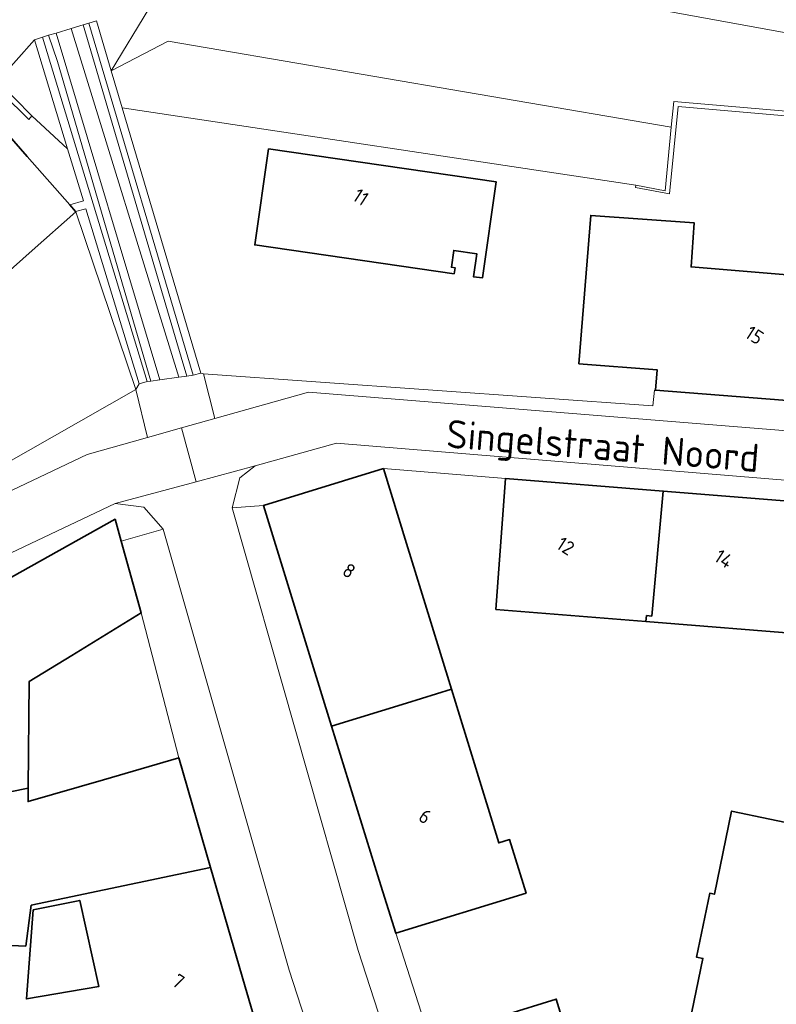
# Model space of a CAD drawing. Extents: x 184422 to 188298, y 343471 to 350189.
# Tile 436 of 513: x 187056 to 187104, y 349292 to 349355. Entities that reach past the tile are written whole.
import ezdxf
from ezdxf.enums import TextEntityAlignment as Align

# ---------------------------------------------------------------- set-up
doc = ezdxf.new("R2010")
doc.units = 0
for name, color, linetype, lineweight in [('B-WA-GW-TALUD_KRUIN-G', 252, 'Continuous', 18), ('B-WA-IE-TERREINAFSCHEIDING_KUNSTMATIG_MUUR-GV', 252, 'Continuous', 18), ('B-WA-OG-TERREIN_CULTUURSCHEIDING-GV', 252, 'Continuous', 18), ('B-WA-OG-TERREIN_ERF-GV', 252, 'Continuous', 18), ('B-WA-OG-TOPOGRAFIE-T18', 252, 'Continuous', 18), ('B-WA-VH-VERHARDING_BETONSTRAATSTEEN-GV', 252, 'Continuous', 18), ('B-WA-VH-VERHARDING_GRASBETONSTEEN-GV', 252, 'Continuous', 18), ('B-WA-VH-VERHARDING_STRAATBAKSTEEN-GV', 252, 'Continuous', 18), ('B-WE-OG-BEBOUWING-GV', 250, 'Continuous', 35), ('B-WE-OG-BEBOUWING-T18', 10, 'Continuous', 18)]:
    doc.layers.add(name, color=color, linetype=linetype, lineweight=lineweight)
doc.styles.add('NLCS-ISO-M1000-T18', font='NLCS-ISO.ttf', dxfattribs={"height": 1.8})
doc.styles.add('NLCS-ISO-M500-T18', font='NLCS-ISO.ttf', dxfattribs={"height": 0.9})

msp = doc.modelspace()

# ---------------------------------------------------------------- linework, layer by layer
at = {"layer": 'B-WA-GW-TALUD_KRUIN-G', "flags": 128}
for points in [[(187056.448, 349353.727), (187054.096, 349351.094)], [(187056.448, 349353.727), (187054.096, 349351.094)], [(187056.448, 349353.727), (187054.096, 349351.094)], [(187097.127, 349348.153), (187064.997, 349353.651), (187061.359, 349351.75)], [(187097.127, 349348.153), (187064.997, 349353.651), (187061.359, 349351.75)], [(187097.127, 349348.153), (187064.997, 349353.651), (187061.359, 349351.75)]]:
    msp.add_lwpolyline(points, dxfattribs=at)
at = {"layer": 'B-WA-IE-TERREINAFSCHEIDING_KUNSTMATIG_MUUR-GV', "flags": 128}
for points in [[(187056.28, 349348.868), (187054.096, 349351.094), (187054.052, 349351.139), (187049.054, 349356.025), (187048.046, 349357.009), (187046.875, 349358.154), (187045.826, 349359.179), (187043.961, 349361.002), (187043.944, 349360.987), (187043.726, 349360.796), (187048.308, 349356.289), (187049.486, 349355.131), (187056.086, 349348.639)], [(187056.28, 349348.868), (187054.096, 349351.094), (187054.052, 349351.139), (187049.054, 349356.025), (187048.046, 349357.009), (187046.875, 349358.154), (187045.826, 349359.179), (187043.961, 349361.002), (187043.944, 349360.987), (187043.726, 349360.796), (187048.308, 349356.289), (187049.486, 349355.131), (187056.086, 349348.639)], [(187056.28, 349348.868), (187054.096, 349351.094), (187054.052, 349351.139), (187049.054, 349356.025), (187048.046, 349357.009), (187046.875, 349358.154), (187045.826, 349359.179), (187043.961, 349361.002), (187043.944, 349360.987), (187043.726, 349360.796), (187048.308, 349356.289), (187049.486, 349355.131), (187056.086, 349348.639)], [(187059.924, 349354.806), (187066.582, 349332.309), (187067.07, 349332.453), (187062.057, 349349.392), (187061.359, 349351.75), (187060.414, 349354.943)], [(187059.924, 349354.806), (187066.582, 349332.309), (187067.07, 349332.453), (187062.057, 349349.392), (187061.359, 349351.75), (187060.414, 349354.943)], [(187059.924, 349354.806), (187066.582, 349332.309), (187067.07, 349332.453), (187062.057, 349349.392), (187061.359, 349351.75), (187060.414, 349354.943)], [(187056.963, 349353.9), (187056.448, 349353.727), (187058.571, 349346.765), (187059.582, 349343.449), (187058.703, 349343.188), (187059.066, 349342.774), (187059.739, 349342.935), (187063.149, 349331.752), (187063.648, 349331.908)], [(187056.963, 349353.9), (187056.448, 349353.727), (187058.571, 349346.765), (187059.582, 349343.449), (187058.703, 349343.188), (187059.066, 349342.774), (187059.739, 349342.935), (187063.149, 349331.752), (187063.648, 349331.908)], [(187056.963, 349353.9), (187056.448, 349353.727), (187058.571, 349346.765), (187059.582, 349343.449), (187058.703, 349343.188), (187059.066, 349342.774), (187059.739, 349342.935), (187063.149, 349331.752), (187063.648, 349331.908)], [(187094.866, 349344.46), (187094.833, 349344.301), (187097.02, 349343.903), (187097.554, 349349.483), (187124.941, 349347.094), (187124.62, 349343.337), (187125.709, 349343.179), (187125.757, 349343.444), (187124.925, 349343.596), (187125.238, 349347.382), (187097.282, 349349.789), (187097.127, 349348.153), (187096.744, 349344.098)], [(187094.866, 349344.46), (187094.833, 349344.301), (187097.02, 349343.903), (187097.554, 349349.483), (187124.941, 349347.094), (187124.62, 349343.337), (187125.709, 349343.179), (187125.757, 349343.444), (187124.925, 349343.596), (187125.238, 349347.382), (187097.282, 349349.789), (187097.127, 349348.153), (187096.744, 349344.098)], [(187094.866, 349344.46), (187094.833, 349344.301), (187097.02, 349343.903), (187097.554, 349349.483), (187124.941, 349347.094), (187124.62, 349343.337), (187125.709, 349343.179), (187125.757, 349343.444), (187124.925, 349343.596), (187125.238, 349347.382), (187097.282, 349349.789), (187097.127, 349348.153), (187096.744, 349344.098)]]:
    msp.add_lwpolyline(points, close=True, dxfattribs=at)
at = {"layer": 'B-WA-OG-TERREIN_CULTUURSCHEIDING-GV', "flags": 128}
for points in [[(187127.749, 349349.949), (187130.094, 349349.522), (187193.727, 349337.941), (187199.641, 349366.101), (187214.424, 349368.985), (187215.456, 349370.678), (187198.128, 349367.412), (187193.1, 349339.734), (187130.338, 349350.898), (187127.991, 349351.316), (187062.455, 349362.974), (187060.963, 349362.103), (187065.355, 349361.304)], [(187127.749, 349349.949), (187130.094, 349349.522), (187193.727, 349337.941), (187199.641, 349366.101), (187214.424, 349368.985), (187215.456, 349370.678), (187198.128, 349367.412), (187193.1, 349339.734), (187130.338, 349350.898), (187127.991, 349351.316), (187062.455, 349362.974), (187060.963, 349362.103), (187065.355, 349361.304)], [(187127.749, 349349.949), (187130.094, 349349.522), (187193.727, 349337.941), (187199.641, 349366.101), (187214.424, 349368.985), (187215.456, 349370.678), (187198.128, 349367.412), (187193.1, 349339.734), (187130.338, 349350.898), (187127.991, 349351.316), (187062.455, 349362.974), (187060.963, 349362.103), (187065.355, 349361.304)], [(187130.094, 349349.522), (187127.749, 349349.949), (187065.355, 349361.304), (187063.748, 349355.717), (187061.359, 349351.75), (187064.997, 349353.651), (187097.127, 349348.153), (187097.282, 349349.789), (187125.238, 349347.382), (187124.925, 349343.596), (187125.757, 349343.444), (187126.571, 349343.296), (187128.915, 349342.868), (187129.793, 349342.708), (187163.004, 349336.482), (187163.961, 349340.276), (187192.576, 349333.147), (187214.243, 349368.689), (187214.424, 349368.985), (187199.641, 349366.101), (187193.727, 349337.941)], [(187130.094, 349349.522), (187127.749, 349349.949), (187065.355, 349361.304), (187063.748, 349355.717), (187061.359, 349351.75), (187064.997, 349353.651), (187097.127, 349348.153), (187097.282, 349349.789), (187125.238, 349347.382), (187124.925, 349343.596), (187125.757, 349343.444), (187126.571, 349343.296), (187128.915, 349342.868), (187129.793, 349342.708), (187163.004, 349336.482), (187163.961, 349340.276), (187192.576, 349333.147), (187214.243, 349368.689), (187214.424, 349368.985), (187199.641, 349366.101), (187193.727, 349337.941)], [(187130.094, 349349.522), (187127.749, 349349.949), (187065.355, 349361.304), (187063.748, 349355.717), (187061.359, 349351.75), (187064.997, 349353.651), (187097.127, 349348.153), (187097.282, 349349.789), (187125.238, 349347.382), (187124.925, 349343.596), (187125.757, 349343.444), (187126.571, 349343.296), (187128.915, 349342.868), (187129.793, 349342.708), (187163.004, 349336.482), (187163.961, 349340.276), (187192.576, 349333.147), (187214.243, 349368.689), (187214.424, 349368.985), (187199.641, 349366.101), (187193.727, 349337.941)], [(187064.467, 349332.02), (187065.679, 349332.186), (187058.793, 349354.46), (187057.832, 349354.166)], [(187064.467, 349332.02), (187065.679, 349332.186), (187058.793, 349354.46), (187057.832, 349354.166)], [(187064.467, 349332.02), (187065.679, 349332.186), (187058.793, 349354.46), (187057.832, 349354.166)], [(187066.582, 349332.309), (187059.924, 349354.806), (187059.567, 349354.697), (187065.812, 349333.469), (187066.177, 349332.254)], [(187066.582, 349332.309), (187059.924, 349354.806), (187059.567, 349354.697), (187065.812, 349333.469), (187066.177, 349332.254)], [(187066.582, 349332.309), (187059.924, 349354.806), (187059.567, 349354.697), (187065.812, 349333.469), (187066.177, 349332.254)], [(187054.096, 349351.094), (187056.28, 349348.868), (187058.571, 349346.765), (187056.448, 349353.727)], [(187054.096, 349351.094), (187056.28, 349348.868), (187058.571, 349346.765), (187056.448, 349353.727)], [(187054.096, 349351.094), (187056.28, 349348.868), (187058.571, 349346.765), (187056.448, 349353.727)], [(187056.963, 349353.9), (187063.648, 349331.908), (187063.88, 349331.94), (187057.922, 349352.342), (187057.352, 349354.019)], [(187056.963, 349353.9), (187063.648, 349331.908), (187063.88, 349331.94), (187057.922, 349352.342), (187057.352, 349354.019)], [(187056.963, 349353.9), (187063.648, 349331.908), (187063.88, 349331.94), (187057.922, 349352.342), (187057.352, 349354.019)], [(187062.057, 349349.392), (187094.866, 349344.46), (187096.744, 349344.098), (187097.127, 349348.153), (187064.997, 349353.651), (187061.359, 349351.75)], [(187062.057, 349349.392), (187094.866, 349344.46), (187096.744, 349344.098), (187097.127, 349348.153), (187064.997, 349353.651), (187061.359, 349351.75)], [(187062.057, 349349.392), (187094.866, 349344.46), (187096.744, 349344.098), (187097.127, 349348.153), (187064.997, 349353.651), (187061.359, 349351.75)], [(187059.066, 349342.774), (187059.092, 349342.744), (187062.923, 349331.392), (187063.149, 349331.752), (187059.739, 349342.935)], [(187059.066, 349342.774), (187059.092, 349342.744), (187062.923, 349331.392), (187063.149, 349331.752), (187059.739, 349342.935)], [(187059.066, 349342.774), (187059.092, 349342.744), (187062.923, 349331.392), (187063.149, 349331.752), (187059.739, 349342.935)]]:
    msp.add_lwpolyline(points, close=True, dxfattribs=at)
msp.add_lwpolyline([(187049.054, 349356.025), (187054.052, 349351.139), (187054.096, 349351.094), (187056.448, 349353.727), (187056.963, 349353.9), (187057.352, 349354.019), (187057.832, 349354.166), (187058.793, 349354.46), (187059.567, 349354.697), (187059.924, 349354.806), (187060.414, 349354.943), (187061.359, 349351.75), (187063.748, 349355.717)], dxfattribs=at)
msp.add_lwpolyline([(187049.054, 349356.025), (187054.052, 349351.139), (187054.096, 349351.094), (187056.448, 349353.727), (187056.963, 349353.9), (187057.352, 349354.019), (187057.832, 349354.166), (187058.793, 349354.46), (187059.567, 349354.697), (187059.924, 349354.806), (187060.414, 349354.943), (187061.359, 349351.75), (187063.748, 349355.717)], dxfattribs=at)
msp.add_lwpolyline([(187049.054, 349356.025), (187054.052, 349351.139), (187054.096, 349351.094), (187056.448, 349353.727), (187056.963, 349353.9), (187057.352, 349354.019), (187057.832, 349354.166), (187058.793, 349354.46), (187059.567, 349354.697), (187059.924, 349354.806), (187060.414, 349354.943), (187061.359, 349351.75), (187063.748, 349355.717)], dxfattribs=at)
at = {"layer": 'B-WA-OG-TERREIN_ERF-GV', "flags": 128}
for points in [[(187052.711, 349350.029), (187055.996, 349346.279), (187058.703, 349343.188), (187059.582, 349343.449), (187058.571, 349346.765), (187056.28, 349348.868), (187056.086, 349348.639), (187049.486, 349355.131)], [(187052.711, 349350.029), (187055.996, 349346.279), (187058.703, 349343.188), (187059.582, 349343.449), (187058.571, 349346.765), (187056.28, 349348.868), (187056.086, 349348.639), (187049.486, 349355.131)], [(187052.711, 349350.029), (187055.996, 349346.279), (187058.703, 349343.188), (187059.582, 349343.449), (187058.571, 349346.765), (187056.28, 349348.868), (187056.086, 349348.639), (187049.486, 349355.131)], [(187043.967, 349320.609), (187062.923, 349331.392), (187059.092, 349342.744), (187056.297, 349340.269), (187053.104, 349337.442)], [(187043.967, 349320.609), (187062.923, 349331.392), (187059.092, 349342.744), (187056.297, 349340.269), (187053.104, 349337.442)], [(187043.967, 349320.609), (187062.923, 349331.392), (187059.092, 349342.744), (187056.297, 349340.269), (187053.104, 349337.442)], [(187106.073, 349315.727), (187095.504, 349316.579), (187085.922, 349317.352), (187086.545, 349325.725), (187078.739, 349326.349), (187080.212, 349321.571), (187081.762, 349316.542), (187083.084, 349312.268), (187086.109, 349302.441), (187086.798, 349302.654), (187087.85, 349299.24), (187079.524, 349296.674), (187081.688, 349289.979)], [(187106.073, 349315.727), (187095.504, 349316.579), (187085.922, 349317.352), (187086.545, 349325.725), (187078.739, 349326.349), (187080.212, 349321.571), (187081.762, 349316.542), (187083.084, 349312.268), (187086.109, 349302.441), (187086.798, 349302.654), (187087.85, 349299.24), (187079.524, 349296.674), (187081.688, 349289.979)], [(187106.073, 349315.727), (187095.504, 349316.579), (187085.922, 349317.352), (187086.545, 349325.725), (187078.739, 349326.349), (187080.212, 349321.571), (187081.762, 349316.542), (187083.084, 349312.268), (187086.109, 349302.441), (187086.798, 349302.654), (187087.85, 349299.24), (187079.524, 349296.674), (187081.688, 349289.979)], [(187098.014, 349289.601), (187099.15, 349295.069), (187098.732, 349295.156), (187099.578, 349299.23), (187099.874, 349299.169), (187100.975, 349304.474), (187105.859, 349303.459)], [(187098.014, 349289.601), (187099.15, 349295.069), (187098.732, 349295.156), (187099.578, 349299.23), (187099.874, 349299.169), (187100.975, 349304.474), (187105.859, 349303.459)], [(187098.014, 349289.601), (187099.15, 349295.069), (187098.732, 349295.156), (187099.578, 349299.23), (187099.874, 349299.169), (187100.975, 349304.474), (187105.859, 349303.459)], [(187086.467, 349291.449), (187089.776, 349292.467), (187091.592, 349286.563)], [(187086.467, 349291.449), (187089.776, 349292.467), (187091.592, 349286.563)], [(187086.467, 349291.449), (187089.776, 349292.467), (187091.592, 349286.563)]]:
    msp.add_lwpolyline(points, dxfattribs=at)
for points in [[(187110.854, 349340.513), (187113.88, 349340.265), (187113.679, 349337.989), (187124.039, 349337.159), (187124.62, 349343.337), (187124.941, 349347.094), (187097.554, 349349.483), (187097.02, 349343.903), (187094.833, 349344.301), (187094.866, 349344.46), (187062.057, 349349.392), (187067.07, 349332.453), (187067.258, 349332.398), (187095.949, 349330.355), (187096.049, 349331.362), (187096.111, 349331.354), (187096.214, 349332.66), (187091.229, 349333.05), (187091.976, 349342.52), (187098.591, 349342.036), (187098.386, 349339.233), (187107.083, 349338.518), (187107.269, 349340.806)], [(187110.854, 349340.513), (187113.88, 349340.265), (187113.679, 349337.989), (187124.039, 349337.159), (187124.62, 349343.337), (187124.941, 349347.094), (187097.554, 349349.483), (187097.02, 349343.903), (187094.833, 349344.301), (187094.866, 349344.46), (187062.057, 349349.392), (187067.07, 349332.453), (187067.258, 349332.398), (187095.949, 349330.355), (187096.049, 349331.362), (187096.111, 349331.354), (187096.214, 349332.66), (187091.229, 349333.05), (187091.976, 349342.52), (187098.591, 349342.036), (187098.386, 349339.233), (187107.083, 349338.518), (187107.269, 349340.806)], [(187110.854, 349340.513), (187113.88, 349340.265), (187113.679, 349337.989), (187124.039, 349337.159), (187124.62, 349343.337), (187124.941, 349347.094), (187097.554, 349349.483), (187097.02, 349343.903), (187094.833, 349344.301), (187094.866, 349344.46), (187062.057, 349349.392), (187067.07, 349332.453), (187067.258, 349332.398), (187095.949, 349330.355), (187096.049, 349331.362), (187096.111, 349331.354), (187096.214, 349332.66), (187091.229, 349333.05), (187091.976, 349342.52), (187098.591, 349342.036), (187098.386, 349339.233), (187107.083, 349338.518), (187107.269, 349340.806)], [(187084.487, 349338.606), (187084.695, 349340.072), (187083.23, 349340.28), (187083.078, 349339.21), (187083.315, 349339.177), (187083.259, 349338.781), (187070.519, 349340.635), (187071.403, 349346.768), (187085.932, 349344.665), (187085.061, 349338.525)], [(187084.487, 349338.606), (187084.695, 349340.072), (187083.23, 349340.28), (187083.078, 349339.21), (187083.315, 349339.177), (187083.259, 349338.781), (187070.519, 349340.635), (187071.403, 349346.768), (187085.932, 349344.665), (187085.061, 349338.525)], [(187084.487, 349338.606), (187084.695, 349340.072), (187083.23, 349340.28), (187083.078, 349339.21), (187083.315, 349339.177), (187083.259, 349338.781), (187070.519, 349340.635), (187071.403, 349346.768), (187085.932, 349344.665), (187085.061, 349338.525)], [(187056.104, 349312.752), (187056.047, 349305.931), (187056.04, 349305.082), (187060.863, 349306.483), (187065.664, 349307.878), (187063.265, 349317.131), (187058.83, 349314.419)], [(187056.104, 349312.752), (187056.047, 349305.931), (187056.04, 349305.082), (187060.863, 349306.483), (187065.664, 349307.878), (187063.265, 349317.131), (187058.83, 349314.419)], [(187056.104, 349312.752), (187056.047, 349305.931), (187056.04, 349305.082), (187060.863, 349306.483), (187065.664, 349307.878), (187063.265, 349317.131), (187058.83, 349314.419)], [(187056.378, 349298.176), (187055.933, 349292.483), (187060.569, 349293.278), (187059.344, 349298.771)], [(187056.378, 349298.176), (187055.933, 349292.483), (187060.569, 349293.278), (187059.344, 349298.771)], [(187056.378, 349298.176), (187055.933, 349292.483), (187060.569, 349293.278), (187059.344, 349298.771)]]:
    msp.add_lwpolyline(points, close=True, dxfattribs=at)
at = {"layer": 'B-WA-VH-VERHARDING_BETONSTRAATSTEEN-GV', "flags": 128}
msp.add_lwpolyline([(187067.07, 349332.453), (187066.582, 349332.309), (187066.177, 349332.254), (187065.679, 349332.186), (187064.467, 349332.02), (187063.88, 349331.94), (187063.648, 349331.908), (187063.149, 349331.752), (187062.923, 349331.392), (187063.67, 349328.336), (187065.835, 349328.944), (187067.977, 349329.545), (187067.258, 349332.398)], close=True, dxfattribs=at)
msp.add_lwpolyline([(187067.07, 349332.453), (187066.582, 349332.309), (187066.177, 349332.254), (187065.679, 349332.186), (187064.467, 349332.02), (187063.88, 349331.94), (187063.648, 349331.908), (187063.149, 349331.752), (187062.923, 349331.392), (187063.67, 349328.336), (187065.835, 349328.944), (187067.977, 349329.545), (187067.258, 349332.398)], close=True, dxfattribs=at)
msp.add_lwpolyline([(187067.07, 349332.453), (187066.582, 349332.309), (187066.177, 349332.254), (187065.679, 349332.186), (187064.467, 349332.02), (187063.88, 349331.94), (187063.648, 349331.908), (187063.149, 349331.752), (187062.923, 349331.392), (187063.67, 349328.336), (187065.835, 349328.944), (187067.977, 349329.545), (187067.258, 349332.398)], close=True, dxfattribs=at)
at = {"layer": 'B-WA-VH-VERHARDING_GRASBETONSTEEN-GV', "flags": 128}
for points in [[(187059.567, 349354.697), (187058.793, 349354.46), (187065.679, 349332.186), (187066.177, 349332.254), (187065.812, 349333.469)], [(187059.567, 349354.697), (187058.793, 349354.46), (187065.679, 349332.186), (187066.177, 349332.254), (187065.812, 349333.469)], [(187059.567, 349354.697), (187058.793, 349354.46), (187065.679, 349332.186), (187066.177, 349332.254), (187065.812, 349333.469)], [(187057.832, 349354.166), (187057.352, 349354.019), (187057.922, 349352.342), (187063.88, 349331.94), (187064.467, 349332.02)], [(187057.832, 349354.166), (187057.352, 349354.019), (187057.922, 349352.342), (187063.88, 349331.94), (187064.467, 349332.02)], [(187057.832, 349354.166), (187057.352, 349354.019), (187057.922, 349352.342), (187063.88, 349331.94), (187064.467, 349332.02)]]:
    msp.add_lwpolyline(points, close=True, dxfattribs=at)
at = {"layer": 'B-WA-VH-VERHARDING_STRAATBAKSTEEN-GV', "flags": 128}
for points in [[(187106.416, 349330.547), (187096.111, 349331.354), (187096.049, 349331.362), (187095.949, 349330.355), (187067.258, 349332.398), (187067.977, 349329.545), (187073.961, 349331.224), (187120.071, 349327.509), (187123.853, 349327.486), (187124.136, 349329.157), (187123.378, 349329.179), (187113.124, 349330.019), (187113.289, 349332.012), (187109.976, 349332.285), (187106.582, 349332.565)], [(187106.416, 349330.547), (187096.111, 349331.354), (187096.049, 349331.362), (187095.949, 349330.355), (187067.258, 349332.398), (187067.977, 349329.545), (187073.961, 349331.224), (187120.071, 349327.509), (187123.853, 349327.486), (187124.136, 349329.157), (187123.378, 349329.179), (187113.124, 349330.019), (187113.289, 349332.012), (187109.976, 349332.285), (187106.582, 349332.565)], [(187106.416, 349330.547), (187096.111, 349331.354), (187096.049, 349331.362), (187095.949, 349330.355), (187067.258, 349332.398), (187067.977, 349329.545), (187073.961, 349331.224), (187120.071, 349327.509), (187123.853, 349327.486), (187124.136, 349329.157), (187123.378, 349329.179), (187113.124, 349330.019), (187113.289, 349332.012), (187109.976, 349332.285), (187106.582, 349332.565)], [(187037.327, 349285.907), (187036.672, 349276.38), (187037.86, 349276.121), (187038.561, 349281.788), (187038.813, 349281.747), (187039.812, 349289.973), (187041.218, 349314.878), (187044.979, 349320.193), (187059.819, 349327.256), (187063.67, 349328.336), (187062.923, 349331.392), (187043.967, 349320.609), (187044.02, 349320.471), (187041.156, 349317.738), (187040.58, 349317.069), (187039.021, 349312.738), (187038.91, 349311.349)], [(187037.327, 349285.907), (187036.672, 349276.38), (187037.86, 349276.121), (187038.561, 349281.788), (187038.813, 349281.747), (187039.812, 349289.973), (187041.218, 349314.878), (187044.979, 349320.193), (187059.819, 349327.256), (187063.67, 349328.336), (187062.923, 349331.392), (187043.967, 349320.609), (187044.02, 349320.471), (187041.156, 349317.738), (187040.58, 349317.069), (187039.021, 349312.738), (187038.91, 349311.349)], [(187037.327, 349285.907), (187036.672, 349276.38), (187037.86, 349276.121), (187038.561, 349281.788), (187038.813, 349281.747), (187039.812, 349289.973), (187041.218, 349314.878), (187044.979, 349320.193), (187059.819, 349327.256), (187063.67, 349328.336), (187062.923, 349331.392), (187043.967, 349320.609), (187044.02, 349320.471), (187041.156, 349317.738), (187040.58, 349317.069), (187039.021, 349312.738), (187038.91, 349311.349)], [(187065.835, 349328.944), (187063.67, 349328.336), (187059.819, 349327.256), (187044.979, 349320.193), (187041.218, 349314.878), (187039.812, 349289.973), (187038.813, 349281.747), (187038.561, 349281.788), (187037.86, 349276.121), (187042.814, 349275.417), (187043.002, 349277.703), (187042.805, 349277.727), (187043.908, 349289.64), (187045.237, 349313.732), (187047.906, 349317.625), (187061.61, 349324.117), (187066.776, 349325.512)], [(187065.835, 349328.944), (187063.67, 349328.336), (187059.819, 349327.256), (187044.979, 349320.193), (187041.218, 349314.878), (187039.812, 349289.973), (187038.813, 349281.747), (187038.561, 349281.788), (187037.86, 349276.121), (187042.814, 349275.417), (187043.002, 349277.703), (187042.805, 349277.727), (187043.908, 349289.64), (187045.237, 349313.732), (187047.906, 349317.625), (187061.61, 349324.117), (187066.776, 349325.512)], [(187065.835, 349328.944), (187063.67, 349328.336), (187059.819, 349327.256), (187044.979, 349320.193), (187041.218, 349314.878), (187039.812, 349289.973), (187038.813, 349281.747), (187038.561, 349281.788), (187037.86, 349276.121), (187042.814, 349275.417), (187043.002, 349277.703), (187042.805, 349277.727), (187043.908, 349289.64), (187045.237, 349313.732), (187047.906, 349317.625), (187061.61, 349324.117), (187066.776, 349325.512)], [(187106.748, 349324.095), (187111.75, 349323.685), (187119.556, 349322.16), (187119.292, 349320.75), (187123.255, 349320.008), (187122.339, 349323.239), (187119.868, 349324.342), (187075.744, 349327.963), (187070.539, 349326.529), (187069.561, 349325.762), (187069.076, 349323.853), (187071.072, 349323.986), (187078.739, 349326.349), (187086.545, 349325.725), (187096.607, 349324.913)], [(187106.748, 349324.095), (187111.75, 349323.685), (187119.556, 349322.16), (187119.292, 349320.75), (187123.255, 349320.008), (187122.339, 349323.239), (187119.868, 349324.342), (187075.744, 349327.963), (187070.539, 349326.529), (187069.561, 349325.762), (187069.076, 349323.853), (187071.072, 349323.986), (187078.739, 349326.349), (187086.545, 349325.725), (187096.607, 349324.913)], [(187106.748, 349324.095), (187111.75, 349323.685), (187119.556, 349322.16), (187119.292, 349320.75), (187123.255, 349320.008), (187122.339, 349323.239), (187119.868, 349324.342), (187075.744, 349327.963), (187070.539, 349326.529), (187069.561, 349325.762), (187069.076, 349323.853), (187071.072, 349323.986), (187078.739, 349326.349), (187086.545, 349325.725), (187096.607, 349324.913)], [(187069.076, 349323.853), (187069.561, 349325.762), (187070.539, 349326.529), (187066.776, 349325.512), (187061.61, 349324.117), (187063.435, 349323.879), (187064.68, 349322.471), (187072.721, 349294.318), (187084.598, 349257.674), (187092.933, 349229.744), (187093.766, 349228.151), (187098.036, 349229.766), (187097.232, 349231.454), (187089.127, 349258.562), (187077.12, 349295.572)], [(187069.076, 349323.853), (187069.561, 349325.762), (187070.539, 349326.529), (187066.776, 349325.512), (187061.61, 349324.117), (187063.435, 349323.879), (187064.68, 349322.471), (187072.721, 349294.318), (187084.598, 349257.674), (187092.933, 349229.744), (187093.766, 349228.151), (187098.036, 349229.766), (187097.232, 349231.454), (187089.127, 349258.562), (187077.12, 349295.572)], [(187069.076, 349323.853), (187069.561, 349325.762), (187070.539, 349326.529), (187066.776, 349325.512), (187061.61, 349324.117), (187063.435, 349323.879), (187064.68, 349322.471), (187072.721, 349294.318), (187084.598, 349257.674), (187092.933, 349229.744), (187093.766, 349228.151), (187098.036, 349229.766), (187097.232, 349231.454), (187089.127, 349258.562), (187077.12, 349295.572)], [(187092.804, 349253.932), (187092.151, 349256.151), (187090.831, 349260.26), (187084.724, 349280.11), (187083.504, 349284.075), (187081.688, 349289.979), (187079.524, 349296.674), (187078.474, 349300.066), (187075.431, 349309.899), (187074.11, 349314.172), (187071.072, 349323.986), (187069.076, 349323.853), (187077.12, 349295.572), (187089.127, 349258.562), (187097.232, 349231.454), (187098.036, 349229.766), (187099.183, 349230.312), (187097.242, 349239.361), (187095.446, 349244.994), (187095.298, 349245.458)], [(187092.804, 349253.932), (187092.151, 349256.151), (187090.831, 349260.26), (187084.724, 349280.11), (187083.504, 349284.075), (187081.688, 349289.979), (187079.524, 349296.674), (187078.474, 349300.066), (187075.431, 349309.899), (187074.11, 349314.172), (187071.072, 349323.986), (187069.076, 349323.853), (187077.12, 349295.572), (187089.127, 349258.562), (187097.232, 349231.454), (187098.036, 349229.766), (187099.183, 349230.312), (187097.242, 349239.361), (187095.446, 349244.994), (187095.298, 349245.458)], [(187092.804, 349253.932), (187092.151, 349256.151), (187090.831, 349260.26), (187084.724, 349280.11), (187083.504, 349284.075), (187081.688, 349289.979), (187079.524, 349296.674), (187078.474, 349300.066), (187075.431, 349309.899), (187074.11, 349314.172), (187071.072, 349323.986), (187069.076, 349323.853), (187077.12, 349295.572), (187089.127, 349258.562), (187097.232, 349231.454), (187098.036, 349229.766), (187099.183, 349230.312), (187097.242, 349239.361), (187095.446, 349244.994), (187095.298, 349245.458)]]:
    msp.add_lwpolyline(points, close=True, dxfattribs=at)
for points in [[(187151.116, 349323.969), (187134.171, 349327.397), (187134.063, 349326.966), (187131.707, 349327.439), (187126.221, 349327.472), (187123.853, 349327.486), (187120.071, 349327.509), (187073.961, 349331.224), (187067.977, 349329.545), (187065.835, 349328.944), (187066.776, 349325.512), (187070.539, 349326.529), (187075.744, 349327.963), (187119.868, 349324.342), (187130.898, 349324.469), (187153.046, 349319.992)], [(187151.116, 349323.969), (187134.171, 349327.397), (187134.063, 349326.966), (187131.707, 349327.439), (187126.221, 349327.472), (187123.853, 349327.486), (187120.071, 349327.509), (187073.961, 349331.224), (187067.977, 349329.545), (187065.835, 349328.944), (187066.776, 349325.512), (187070.539, 349326.529), (187075.744, 349327.963), (187119.868, 349324.342), (187130.898, 349324.469), (187153.046, 349319.992)], [(187151.116, 349323.969), (187134.171, 349327.397), (187134.063, 349326.966), (187131.707, 349327.439), (187126.221, 349327.472), (187123.853, 349327.486), (187120.071, 349327.509), (187073.961, 349331.224), (187067.977, 349329.545), (187065.835, 349328.944), (187066.776, 349325.512), (187070.539, 349326.529), (187075.744, 349327.963), (187119.868, 349324.342), (187130.898, 349324.469), (187153.046, 349319.992)], [(187041.938, 349266.648), (187043.218, 349273.162), (187044.808, 349281.248), (187044.888, 349281.657), (187045.991, 349289.182), (187046.016, 349289.354), (187046.502, 349296.274), (187047.051, 349304.105), (187047.072, 349304.4), (187047.287, 349315.108), (187061.6, 349323.111), (187061.987, 349321.721), (187064.68, 349322.471), (187063.435, 349323.879), (187061.61, 349324.117), (187047.906, 349317.625), (187045.237, 349313.732), (187043.908, 349289.64), (187042.805, 349277.727), (187043.002, 349277.703), (187042.814, 349275.417), (187042.746, 349274.582)], [(187041.938, 349266.648), (187043.218, 349273.162), (187044.808, 349281.248), (187044.888, 349281.657), (187045.991, 349289.182), (187046.016, 349289.354), (187046.502, 349296.274), (187047.051, 349304.105), (187047.072, 349304.4), (187047.287, 349315.108), (187061.6, 349323.111), (187061.987, 349321.721), (187064.68, 349322.471), (187063.435, 349323.879), (187061.61, 349324.117), (187047.906, 349317.625), (187045.237, 349313.732), (187043.908, 349289.64), (187042.805, 349277.727), (187043.002, 349277.703), (187042.814, 349275.417), (187042.746, 349274.582)], [(187041.938, 349266.648), (187043.218, 349273.162), (187044.808, 349281.248), (187044.888, 349281.657), (187045.991, 349289.182), (187046.016, 349289.354), (187046.502, 349296.274), (187047.051, 349304.105), (187047.072, 349304.4), (187047.287, 349315.108), (187061.6, 349323.111), (187061.987, 349321.721), (187064.68, 349322.471), (187063.435, 349323.879), (187061.61, 349324.117), (187047.906, 349317.625), (187045.237, 349313.732), (187043.908, 349289.64), (187042.805, 349277.727), (187043.002, 349277.703), (187042.814, 349275.417), (187042.746, 349274.582)], [(187084.598, 349257.674), (187072.721, 349294.318), (187064.68, 349322.471), (187061.987, 349321.721), (187063.265, 349317.131), (187065.664, 349307.878), (187067.7, 349300.871), (187069.914, 349293.251), (187071.305, 349288.461)], [(187084.598, 349257.674), (187072.721, 349294.318), (187064.68, 349322.471), (187061.987, 349321.721), (187063.265, 349317.131), (187065.664, 349307.878), (187067.7, 349300.871), (187069.914, 349293.251), (187071.305, 349288.461)], [(187084.598, 349257.674), (187072.721, 349294.318), (187064.68, 349322.471), (187061.987, 349321.721), (187063.265, 349317.131), (187065.664, 349307.878), (187067.7, 349300.871), (187069.914, 349293.251), (187071.305, 349288.461)]]:
    msp.add_lwpolyline(points, dxfattribs=at)
at = {"layer": 'B-WE-OG-BEBOUWING-GV', "flags": 128}
for points in [[(187052.279, 349350.311), (187043.723, 349342.817), (187047.251, 349338.707), (187050.347, 349335.001), (187053.104, 349337.442), (187056.297, 349340.269), (187059.092, 349342.744), (187059.066, 349342.774), (187058.703, 349343.188), (187055.996, 349346.279), (187052.711, 349350.029), (187052.384, 349350.403)], [(187052.279, 349350.311), (187043.723, 349342.817), (187047.251, 349338.707), (187050.347, 349335.001), (187053.104, 349337.442), (187056.297, 349340.269), (187059.092, 349342.744), (187059.066, 349342.774), (187058.703, 349343.188), (187055.996, 349346.279), (187052.711, 349350.029), (187052.384, 349350.403)], [(187052.279, 349350.311), (187043.723, 349342.817), (187047.251, 349338.707), (187050.347, 349335.001), (187053.104, 349337.442), (187056.297, 349340.269), (187059.092, 349342.744), (187059.066, 349342.774), (187058.703, 349343.188), (187055.996, 349346.279), (187052.711, 349350.029), (187052.384, 349350.403)], [(187083.259, 349338.781), (187083.315, 349339.177), (187083.078, 349339.21), (187083.23, 349340.28), (187084.695, 349340.072), (187084.487, 349338.606), (187085.061, 349338.525), (187085.932, 349344.665), (187071.403, 349346.768), (187070.519, 349340.635)], [(187083.259, 349338.781), (187083.315, 349339.177), (187083.078, 349339.21), (187083.23, 349340.28), (187084.695, 349340.072), (187084.487, 349338.606), (187085.061, 349338.525), (187085.932, 349344.665), (187071.403, 349346.768), (187070.519, 349340.635)], [(187083.259, 349338.781), (187083.315, 349339.177), (187083.078, 349339.21), (187083.23, 349340.28), (187084.695, 349340.072), (187084.487, 349338.606), (187085.061, 349338.525), (187085.932, 349344.665), (187071.403, 349346.768), (187070.519, 349340.635)], [(187109.976, 349332.285), (187110.854, 349340.513), (187107.269, 349340.806), (187107.083, 349338.518), (187098.386, 349339.233), (187098.591, 349342.036), (187091.976, 349342.52), (187091.229, 349333.05), (187096.214, 349332.66), (187096.111, 349331.354), (187106.416, 349330.547), (187106.582, 349332.565)], [(187109.976, 349332.285), (187110.854, 349340.513), (187107.269, 349340.806), (187107.083, 349338.518), (187098.386, 349339.233), (187098.591, 349342.036), (187091.976, 349342.52), (187091.229, 349333.05), (187096.214, 349332.66), (187096.111, 349331.354), (187106.416, 349330.547), (187106.582, 349332.565)], [(187109.976, 349332.285), (187110.854, 349340.513), (187107.269, 349340.806), (187107.083, 349338.518), (187098.386, 349339.233), (187098.591, 349342.036), (187091.976, 349342.52), (187091.229, 349333.05), (187096.214, 349332.66), (187096.111, 349331.354), (187106.416, 349330.547), (187106.582, 349332.565)], [(187078.739, 349326.349), (187071.072, 349323.986), (187074.11, 349314.172), (187075.431, 349309.899), (187080.208, 349311.377), (187083.084, 349312.268), (187081.762, 349316.542), (187080.212, 349321.571)], [(187078.739, 349326.349), (187071.072, 349323.986), (187074.11, 349314.172), (187075.431, 349309.899), (187080.208, 349311.377), (187083.084, 349312.268), (187081.762, 349316.542), (187080.212, 349321.571)], [(187078.739, 349326.349), (187071.072, 349323.986), (187074.11, 349314.172), (187075.431, 349309.899), (187080.208, 349311.377), (187083.084, 349312.268), (187081.762, 349316.542), (187080.212, 349321.571)], [(187085.922, 349317.352), (187095.504, 349316.579), (187095.544, 349316.963), (187095.877, 349316.93), (187096.607, 349324.913), (187086.545, 349325.725)], [(187085.922, 349317.352), (187095.504, 349316.579), (187095.544, 349316.963), (187095.877, 349316.93), (187096.607, 349324.913), (187086.545, 349325.725)], [(187085.922, 349317.352), (187095.504, 349316.579), (187095.544, 349316.963), (187095.877, 349316.93), (187096.607, 349324.913), (187086.545, 349325.725)], [(187096.607, 349324.913), (187095.877, 349316.93), (187095.544, 349316.963), (187095.504, 349316.579), (187106.073, 349315.727), (187106.346, 349319.111), (187106.748, 349324.095)], [(187096.607, 349324.913), (187095.877, 349316.93), (187095.544, 349316.963), (187095.504, 349316.579), (187106.073, 349315.727), (187106.346, 349319.111), (187106.748, 349324.095)], [(187096.607, 349324.913), (187095.877, 349316.93), (187095.544, 349316.963), (187095.504, 349316.579), (187106.073, 349315.727), (187106.346, 349319.111), (187106.748, 349324.095)], [(187047.051, 349304.105), (187056.047, 349305.931), (187056.104, 349312.752), (187058.83, 349314.419), (187063.265, 349317.131), (187061.987, 349321.721), (187061.6, 349323.111), (187047.287, 349315.108), (187047.072, 349304.4)], [(187047.051, 349304.105), (187056.047, 349305.931), (187056.104, 349312.752), (187058.83, 349314.419), (187063.265, 349317.131), (187061.987, 349321.721), (187061.6, 349323.111), (187047.287, 349315.108), (187047.072, 349304.4)], [(187047.051, 349304.105), (187056.047, 349305.931), (187056.104, 349312.752), (187058.83, 349314.419), (187063.265, 349317.131), (187061.987, 349321.721), (187061.6, 349323.111), (187047.287, 349315.108), (187047.072, 349304.4)], [(187075.431, 349309.899), (187078.474, 349300.066), (187079.524, 349296.674), (187087.85, 349299.24), (187086.798, 349302.654), (187086.109, 349302.441), (187083.084, 349312.268), (187080.208, 349311.377)], [(187075.431, 349309.899), (187078.474, 349300.066), (187079.524, 349296.674), (187087.85, 349299.24), (187086.798, 349302.654), (187086.109, 349302.441), (187083.084, 349312.268), (187080.208, 349311.377)], [(187075.431, 349309.899), (187078.474, 349300.066), (187079.524, 349296.674), (187087.85, 349299.24), (187086.798, 349302.654), (187086.109, 349302.441), (187083.084, 349312.268), (187080.208, 349311.377)], [(187046.502, 349296.274), (187055.896, 349295.852), (187056.252, 349298.464), (187067.7, 349300.871), (187065.664, 349307.878), (187060.863, 349306.483), (187056.04, 349305.082), (187056.047, 349305.931), (187047.051, 349304.105)], [(187046.502, 349296.274), (187055.896, 349295.852), (187056.252, 349298.464), (187067.7, 349300.871), (187065.664, 349307.878), (187060.863, 349306.483), (187056.04, 349305.082), (187056.047, 349305.931), (187047.051, 349304.105)], [(187046.502, 349296.274), (187055.896, 349295.852), (187056.252, 349298.464), (187067.7, 349300.871), (187065.664, 349307.878), (187060.863, 349306.483), (187056.04, 349305.082), (187056.047, 349305.931), (187047.051, 349304.105)], [(187114.608, 349297.585), (187105.051, 349299.571), (187105.859, 349303.459), (187100.975, 349304.474), (187099.874, 349299.169), (187099.578, 349299.23), (187098.732, 349295.156), (187099.15, 349295.069), (187098.014, 349289.601), (187107.436, 349287.644), (187112.332, 349286.627), (187114.363, 349296.407)], [(187114.608, 349297.585), (187105.051, 349299.571), (187105.859, 349303.459), (187100.975, 349304.474), (187099.874, 349299.169), (187099.578, 349299.23), (187098.732, 349295.156), (187099.15, 349295.069), (187098.014, 349289.601), (187107.436, 349287.644), (187112.332, 349286.627), (187114.363, 349296.407)], [(187114.608, 349297.585), (187105.051, 349299.571), (187105.859, 349303.459), (187100.975, 349304.474), (187099.874, 349299.169), (187099.578, 349299.23), (187098.732, 349295.156), (187099.15, 349295.069), (187098.014, 349289.601), (187107.436, 349287.644), (187112.332, 349286.627), (187114.363, 349296.407)], [(187060.565, 349288.284), (187061.949, 349288.458), (187062.435, 349286.293), (187071.305, 349288.461), (187069.914, 349293.251), (187067.7, 349300.871), (187056.252, 349298.464), (187055.896, 349295.852), (187046.502, 349296.274), (187046.016, 349289.354), (187045.991, 349289.182), (187058.868, 349288.432)], [(187060.565, 349288.284), (187061.949, 349288.458), (187062.435, 349286.293), (187071.305, 349288.461), (187069.914, 349293.251), (187067.7, 349300.871), (187056.252, 349298.464), (187055.896, 349295.852), (187046.502, 349296.274), (187046.016, 349289.354), (187045.991, 349289.182), (187058.868, 349288.432)], [(187060.565, 349288.284), (187061.949, 349288.458), (187062.435, 349286.293), (187071.305, 349288.461), (187069.914, 349293.251), (187067.7, 349300.871), (187056.252, 349298.464), (187055.896, 349295.852), (187046.502, 349296.274), (187046.016, 349289.354), (187045.991, 349289.182), (187058.868, 349288.432)], [(187056.378, 349298.176), (187059.344, 349298.771), (187060.569, 349293.278), (187055.933, 349292.483)], [(187056.378, 349298.176), (187059.344, 349298.771), (187060.569, 349293.278), (187055.933, 349292.483)], [(187056.378, 349298.176), (187059.344, 349298.771), (187060.569, 349293.278), (187055.933, 349292.483)], [(187083.504, 349284.075), (187091.592, 349286.563), (187089.776, 349292.467), (187086.467, 349291.449), (187081.688, 349289.979)], [(187083.504, 349284.075), (187091.592, 349286.563), (187089.776, 349292.467), (187086.467, 349291.449), (187081.688, 349289.979)], [(187083.504, 349284.075), (187091.592, 349286.563), (187089.776, 349292.467), (187086.467, 349291.449), (187081.688, 349289.979)]]:
    msp.add_lwpolyline(points, close=True, dxfattribs=at)

# ---------------------------------------------------------------- texts
at = {"layer": 'B-WA-OG-TOPOGRAFIE-T18', "style": 'NLCS-ISO-M1000-T18'}
msp.add_text('Singelstraat Noord', height=1.8, rotation=355.5, dxfattribs=at).set_placement((187092.742, 349327.532), align=Align.MIDDLE)
msp.add_text('Singelstraat Noord', height=1.8, rotation=355.5, dxfattribs=at).set_placement((187092.742, 349327.532), align=Align.MIDDLE)
msp.add_text('Singelstraat Noord', height=1.8, rotation=355.5, dxfattribs=at).set_placement((187092.742, 349327.532), align=Align.MIDDLE)
at = {"layer": 'B-WE-OG-BEBOUWING-T18', "style": 'NLCS-ISO-M500-T18'}
for s, p in [('11', (187077.295, 349343.691)), ('11', (187077.295, 349343.691)), ('11', (187077.295, 349343.691)), ('15', (187102.441, 349334.87)), ('15', (187102.441, 349334.87)), ('15', (187102.441, 349334.87)), ('12', (187090.374, 349321.403)), ('12', (187090.374, 349321.403)), ('12', (187090.374, 349321.403)), ('14', (187100.476, 349320.588)), ('14', (187100.476, 349320.588)), ('14', (187100.476, 349320.588)), ('8', (187076.546, 349319.829)), ('8', (187076.546, 349319.829)), ('8', (187076.546, 349319.829)), ('6', (187081.402, 349304.135)), ('6', (187081.402, 349304.135)), ('6', (187081.402, 349304.135)), ('7', (187065.646, 349293.605)), ('7', (187065.646, 349293.605)), ('7', (187065.646, 349293.605))]:
    msp.add_text(s, height=0.9, rotation=327.1, dxfattribs=at).set_placement(p, align=Align.MIDDLE)

doc.saveas('drawing.dxf')
